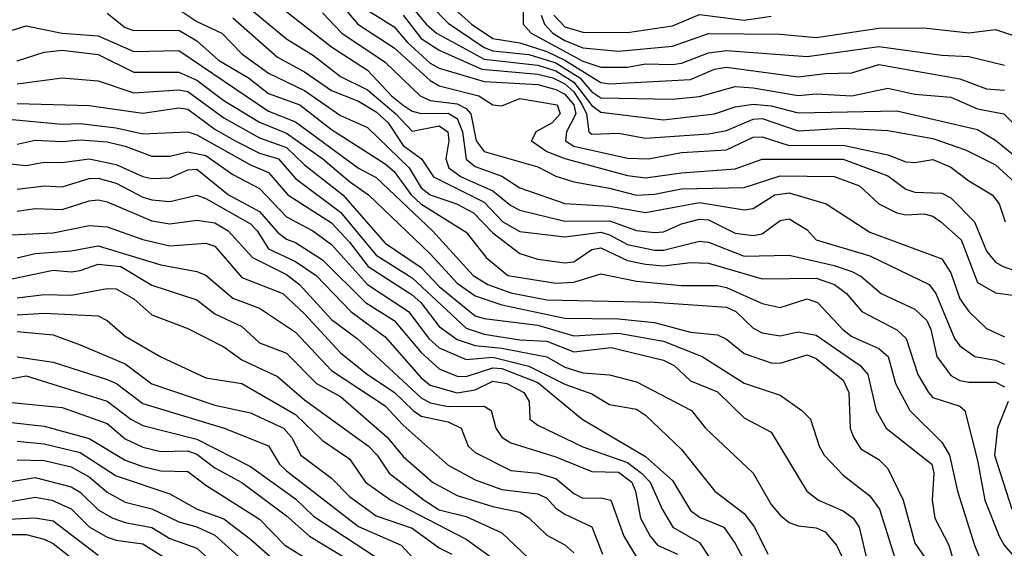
# Model space of a CAD drawing. Header units: metres. Extents: x -51132 to -49532, y -231222 to -229437.
# Tile 520 of 656: x -50480 to -50425, y -229792 to -229763. Entities that reach past the tile are written whole.
import ezdxf

# ---------------------------------------------------------------- set-up
doc = ezdxf.new("R2010")
doc.units = ezdxf.units.M
for name, color, linetype in [('CONTOUR_HALF', 8, 'Continuous'), ('CONTOUR_INDEX', 1, 'Continuous'), ('CONTOUR_INTER', 3, 'Continuous')]:
    doc.layers.add(name, color=color, linetype=linetype)

msp = doc.modelspace()

# ---------------------------------------------------------------- linework, layer by layer
at = {"layer": 'CONTOUR_HALF'}
for points, elevation in [([(-50467.875, -229761.259), (-50465.08, -229763.574), (-50463.58, -229764.513), (-50462.08, -229765.676), (-50460.58, -229766.414), (-50458.998, -229767.759), (-50458.08, -229768.716), (-50456.58, -229768.425), (-50456.088, -229768.759), (-50456.041, -229769.259), (-50456.212, -229770.259), (-50456.032, -229770.759), (-50455.344, -229771.259), (-50453.58, -229772.035), (-50452.58, -229772.862), (-50452.08, -229773.111), (-50449.58, -229773.72), (-50447.08, -229773.718), (-50445.58, -229774.256), (-50444.58, -229774.358), (-50444.08, -229774.329), (-50443.08, -229773.873), (-50442.08, -229773.618), (-50441.58, -229773.648), (-50440.08, -229774.396), (-50439.08, -229774.53), (-50438.58, -229774.427), (-50437.58, -229773.7), (-50437.08, -229773.594), (-50436.08, -229774.207), (-50435.58, -229774.761), (-50432.58, -229775.652), (-50429.286, -229777.259), (-50428.901, -229777.759), (-50427.871, -229780.259), (-50427.58, -229780.675), (-50426.738, -229781.259), (-50425.58, -229781.457), (-50425.08, -229781.688)], 49.5), ([(-50458.534, -229761.259), (-50457.299, -229762.759), (-50456.721, -229763.259), (-50454.08, -229764.705), (-50451.08, -229765.044), (-50450.08, -229765.358), (-50449.08, -229765.985), (-50448.08, -229767.294), (-50447.58, -229767.669), (-50444.08, -229768.091), (-50441.231, -229767.759), (-50440.08, -229767.367), (-50439.08, -229767.216), (-50438.08, -229767.308), (-50436.58, -229767.69), (-50431.08, -229767.588), (-50426.58, -229768.627), (-50425.58, -229769.228), (-50423.58, -229770.848)], 46.5), ([(-50456.58, -229761.124), (-50454.776, -229762.759), (-50453.58, -229763.561), (-50452.08, -229763.803), (-50450.58, -229764.289), (-50449.58, -229764.764), (-50447.58, -229766.011), (-50447.08, -229766.077), (-50442.58, -229765.847), (-50441.236, -229765.259), (-50440.58, -229765.16), (-50436.58, -229765.702), (-50435.08, -229765.501), (-50433.58, -229765.468), (-50432.08, -229765.012), (-50427.58, -229765.807), (-50426.08, -229766.356), (-50425.08, -229766.435)], 45.5), ([(-50471.08, -229761.949), (-50470.08, -229762.614), (-50468.694, -229763.259), (-50467.58, -229764.422), (-50466.08, -229765.491), (-50464.08, -229766.45), (-50462.08, -229767.85), (-50460.58, -229768.508), (-50458.243, -229770.759), (-50457.58, -229771.874), (-50457.08, -229772.257), (-50455.622, -229772.759), (-50454.673, -229773.259), (-50453.58, -229774.378), (-50452.08, -229775.52), (-50451.08, -229775.845), (-50449.58, -229776.052), (-50449.08, -229775.995), (-50448.08, -229775.298), (-50447.58, -229775.204), (-50446.08, -229775.915), (-50445.08, -229776.128), (-50444.08, -229776.219), (-50442.58, -229776.035), (-50441.58, -229776.058), (-50438.58, -229776.942), (-50435.58, -229776.901), (-50434.562, -229777.259), (-50433.892, -229777.759), (-50433.038, -229778.759), (-50431.08, -229779.773), (-50430.57, -229780.259), (-50429.919, -229782.259), (-50429.323, -229783.259), (-50429.08, -229783.542), (-50427.58, -229784.027), (-50427.29, -229784.259), (-50426.58, -229787.045), (-50426.175, -229789.259), (-50425.389, -229791.259), (-50425.098, -229791.759), (-50423.802, -229793.259)], 50.5), ([(-50463.08, -229762.133), (-50462, -229763.259), (-50459.58, -229764.886), (-50457.635, -229766.759), (-50457.08, -229767.005), (-50455.58, -229767.19), (-50455.08, -229767.463), (-50454.822, -229767.759), (-50454.513, -229769.259), (-50454.08, -229769.858), (-50451.08, -229770.713), (-50450.08, -229771.227), (-50449.08, -229771.547), (-50447.08, -229771.887), (-50445.58, -229772.288), (-50444.58, -229772.235), (-50443.08, -229771.936), (-50439.58, -229771.85), (-50437.58, -229771.212), (-50434.58, -229771.251), (-50433.159, -229771.759), (-50432.083, -229772.759), (-50431.08, -229773.258), (-50430.58, -229773.384), (-50429.58, -229773.321), (-50429.08, -229773.448), (-50428.634, -229773.759), (-50427.502, -229774.759), (-50426.58, -229777.143), (-50425.58, -229777.716), (-50424.08, -229777.917)], 48.5), ([(-50460.58, -229761.975), (-50459.08, -229762.915), (-50458.366, -229763.759), (-50457.08, -229764.942), (-50456.58, -229765.206), (-50454.08, -229765.947), (-50451.08, -229766.123), (-50450.08, -229766.391), (-50449.58, -229766.657), (-50449.075, -229767.259), (-50448.956, -229767.759), (-50449.487, -229768.759), (-50449.549, -229769.259), (-50449.08, -229769.558), (-50446.08, -229770.22), (-50444.922, -229770.259), (-50443.08, -229769.914), (-50440.58, -229769.761), (-50439.08, -229769.06), (-50438.58, -229769.032), (-50437.08, -229769.508), (-50434.08, -229769.502), (-50431.58, -229770.028), (-50430.58, -229770.419), (-50430.08, -229770.469), (-50429.08, -229770.288), (-50428.08, -229770.72), (-50427.08, -229771.487), (-50425.78, -229772.259), (-50425.381, -229772.759), (-50425.054, -229773.759)], 47.5), ([(-50450.901, -229762.259), (-50450.714, -229762.759), (-50450.237, -229763.259), (-50449.58, -229763.68), (-50448.58, -229764.074), (-50446.58, -229764.258), (-50443.58, -229763.991), (-50441.58, -229763.276), (-50437.58, -229763.322), (-50435.58, -229763.513), (-50432.08, -229762.979), (-50429.58, -229762.971), (-50427.08, -229763.254), (-50425.58, -229763.059), (-50424.58, -229763.394)], 44.5), ([(-50483.58, -229764.104), (-50479.58, -229762.847), (-50477.58, -229763.268), (-50475.58, -229763.413), (-50473.58, -229764.282), (-50471.08, -229764.237), (-50466.08, -229767.599), (-50464.58, -229768.2), (-50461.08, -229770.776), (-50460.08, -229771.305), (-50456.957, -229774.259), (-50454.688, -229776.759), (-50453.864, -229777.259), (-50452.58, -229777.719), (-50450.58, -229778.108), (-50444.58, -229778.242), (-50440.58, -229778.507), (-50440.055, -229778.759), (-50439.08, -229779.688), (-50438.58, -229779.946), (-50437.58, -229780.114), (-50436.58, -229779.892), (-50435.58, -229780.074), (-50433.121, -229781.759), (-50432.702, -229782.259), (-50432.232, -229784.259), (-50431.684, -229785.259), (-50429.133, -229787.259), (-50429.018, -229787.759), (-50429.112, -229789.259), (-50428.971, -229790.259), (-50428.176, -229791.759), (-50427.304, -229794.759)], 51.5), ([(-50480.08, -229766.092), (-50477.58, -229765.754), (-50475.58, -229765.917), (-50473.58, -229766.579), (-50471.08, -229766.417), (-50470.58, -229766.518), (-50468.58, -229767.984), (-50466.58, -229769.095), (-50465.08, -229769.621), (-50464.08, -229770.602), (-50461.95, -229772.259), (-50459.58, -229774.96), (-50457.58, -229776.305), (-50456.58, -229777.373), (-50454.58, -229778.997), (-50454.08, -229779.154), (-50451.08, -229779.526), (-50449.08, -229780.105), (-50446.58, -229779.959), (-50444.08, -229780.407), (-50441.927, -229781.259), (-50439.58, -229782.752), (-50437.58, -229783.415), (-50436.369, -229784.259), (-50435.891, -229784.759), (-50435.415, -229786.259), (-50435.133, -229786.759), (-50434.08, -229787.864), (-50432.58, -229789.01), (-50432.04, -229789.759), (-50431.095, -229792.759)], 52.5), ([(-50481.58, -229767.966), (-50477.58, -229768.332), (-50476.58, -229768.298), (-50474.58, -229768.536), (-50473.08, -229768.863), (-50470.58, -229768.762), (-50470.08, -229768.914), (-50467.08, -229770.589), (-50466.08, -229771.019), (-50465.009, -229772.259), (-50462.58, -229773.828), (-50461.58, -229774.894), (-50460.542, -229776.259), (-50458.08, -229777.83), (-50457.596, -229778.259), (-50456.58, -229779.59), (-50455.58, -229780.311), (-50454.58, -229780.656), (-50453.08, -229780.806), (-50450.58, -229781.287), (-50449.58, -229781.85), (-50448.58, -229782.18), (-50447.08, -229782.282), (-50445.58, -229782.67), (-50442.528, -229784.259), (-50441.74, -229785.259), (-50439.08, -229787.761), (-50438.08, -229789.507), (-50437.58, -229790.088), (-50437.08, -229790.494), (-50436.58, -229790.68), (-50435.58, -229790.797), (-50435.08, -229791.013), (-50434.438, -229791.759), (-50433.743, -229793.259)], 53.5), ([(-50481.08, -229770.491), (-50479.58, -229770.629), (-50478.58, -229770.437), (-50477.58, -229770.459), (-50476.08, -229770.254), (-50474.58, -229770.568), (-50473.08, -229771.241), (-50472.58, -229771.345), (-50471.58, -229771.313), (-50470.58, -229770.873), (-50470.08, -229770.83), (-50468.31, -229772.259), (-50466.58, -229773.184), (-50465.58, -229774.338), (-50465.08, -229774.724), (-50464.58, -229774.909), (-50463.08, -229775.888), (-50460.679, -229778.259), (-50459.08, -229779.251), (-50457.58, -229781.048), (-50456.58, -229781.946), (-50455.58, -229782.365), (-50455.08, -229782.381), (-50453.58, -229781.893), (-50453.08, -229781.926), (-50451.08, -229782.712), (-50448.612, -229784.759), (-50445.08, -229786.825), (-50443.58, -229788.167), (-50442.58, -229789.837), (-50442.08, -229790.2), (-50440.726, -229790.759), (-50440.08, -229791.674), (-50438.712, -229794.259)], 54.5), ([(-50480.08, -229773.167), (-50479.08, -229773.025), (-50477.58, -229773.076), (-50476.08, -229772.588), (-50475.58, -229772.544), (-50475.08, -229772.652), (-50472.58, -229773.718), (-50471.58, -229773.874), (-50470.08, -229773.677), (-50469.08, -229773.814), (-50468.327, -229774.259), (-50466.975, -229775.759), (-50465.08, -229776.7), (-50464.352, -229777.259), (-50462.58, -229779.197), (-50461.143, -229780.259), (-50457.58, -229783.561), (-50457.08, -229783.845), (-50456.08, -229784.041), (-50454.08, -229784.033), (-50453.682, -229784.259), (-50453.425, -229785.259), (-50453.088, -229785.759), (-50452.58, -229786.071), (-50450.08, -229786.853), (-50448.08, -229787.665), (-50446.58, -229787.708), (-50445.845, -229788.259), (-50445.635, -229788.759), (-50445.368, -229790.259), (-50444.827, -229791.259), (-50444.411, -229791.759), (-50443.308, -229792.259)], 55.5), ([(-50480.08, -229775.769), (-50479.08, -229775.525), (-50477.08, -229775.373), (-50475.58, -229775.098), (-50472.08, -229776.153), (-50470.08, -229776.533), (-50469.58, -229776.732), (-50468.08, -229778.022), (-50466.58, -229778.579), (-50464.58, -229779.911), (-50462.58, -229782.035), (-50459.58, -229784), (-50458.58, -229785.092), (-50456.08, -229787.304), (-50454.58, -229788.118), (-50453.08, -229788.661), (-50451.08, -229788.904), (-50450.58, -229789.152), (-50450.08, -229789.704), (-50449.58, -229790.032), (-50448.08, -229790.744), (-50447.47, -229792.259)], 56.5), ([(-50480.08, -229777.995), (-50478.58, -229777.812), (-50477.08, -229777.839), (-50475.08, -229777.477), (-50474.58, -229777.489), (-50473.58, -229778.05), (-50472.58, -229778.941), (-50470.58, -229779.704), (-50468.58, -229780.723), (-50467.58, -229781.455), (-50465.58, -229782.366), (-50464.08, -229783.678), (-50460.511, -229786.259), (-50460.024, -229786.759), (-50459.373, -229787.759), (-50457.419, -229789.259), (-50456.58, -229789.791), (-50455.08, -229790.176), (-50453.08, -229791.07), (-50451.58, -229792.497)], 57.5), ([(-50480.08, -229779.873), (-50478.08, -229780.056), (-50476.58, -229780.608), (-50474.08, -229781.664), (-50472.58, -229782.778), (-50469.08, -229783.979), (-50467.08, -229784.405), (-50465.253, -229785.259), (-50464.814, -229785.759), (-50464.276, -229786.759), (-50462.58, -229788.033), (-50461.58, -229789.058), (-50460.08, -229790.136), (-50458.08, -229790.816), (-50456.58, -229791.918), (-50455.877, -229792.259)], 58.5), ([(-50481.907, -229782.759), (-50479.58, -229782.344), (-50475.08, -229783.749), (-50473.753, -229784.759), (-50473.08, -229785.103), (-50470.08, -229785.868), (-50467.08, -229787.386), (-50464.58, -229789.189), (-50463.58, -229790.146), (-50459.58, -229792.757)], 59.5), ([(-50480.58, -229784.909), (-50478.58, -229785.131), (-50476.08, -229785.831), (-50474.08, -229787.031), (-50473.08, -229787.39), (-50472.08, -229787.62), (-50470.58, -229787.659), (-50469.58, -229788.427), (-50466.58, -229790.32), (-50465.168, -229791.759), (-50461.94, -229793.759)], 60.5), ([(-50480.08, -229787.017), (-50478.58, -229787.045), (-50477.08, -229787.411), (-50476.08, -229787.958), (-50475.08, -229788.807), (-50474.08, -229789.362), (-50472.58, -229789.74), (-50471.08, -229790.469), (-50470.08, -229790.736), (-50469.08, -229791.209), (-50466.786, -229793.259)], 61.5), ([(-50480.58, -229789.344), (-50479.08, -229789.084), (-50478.151, -229789.259), (-50477.08, -229789.747), (-50476.08, -229790.752), (-50475.08, -229791.313), (-50474.58, -229791.49), (-50473.08, -229791.696), (-50471.58, -229792.638)], 62.5), ([(-50481.08, -229791.172), (-50479.58, -229791.162), (-50478.58, -229791.425), (-50478.08, -229791.673), (-50476.08, -229793.251)], 63.5)]:
    msp.add_lwpolyline(points, dxfattribs=dict(at, elevation=elevation))
at = {"layer": 'CONTOUR_INDEX'}
for points, elevation in [([(-50451.899, -229761.759), (-50451.906, -229762.759), (-50451.45, -229763.259), (-50448.58, -229764.819), (-50447.58, -229765.164), (-50446.08, -229765.15), (-50445.08, -229764.978), (-50443.58, -229765.005), (-50443.08, -229764.934), (-50441.58, -229764.351), (-50440.58, -229764.222), (-50436.08, -229764.558), (-50432.08, -229764.005), (-50428.58, -229764.492), (-50427.08, -229764.555), (-50425.08, -229765.054)], 45), ([(-50468.08, -229762.416), (-50465.58, -229764.603), (-50464.08, -229765.419), (-50462.58, -229766.464), (-50461.08, -229767.052), (-50460.08, -229767.649), (-50459.414, -229768.259), (-50458.58, -229769.521), (-50457.564, -229770.259), (-50456.888, -229771.259), (-50454.08, -229772.679), (-50453.025, -229773.759), (-50452.08, -229774.298), (-50449.58, -229774.594), (-50447.58, -229774.347), (-50447.08, -229774.481), (-50446.08, -229775.022), (-50444.58, -229775.335), (-50444.08, -229775.336), (-50442.08, -229774.85), (-50441.58, -229774.894), (-50439.58, -229775.67), (-50437.08, -229775.625), (-50434.58, -229776.191), (-50433.58, -229776.536), (-50433.08, -229776.785), (-50431.959, -229777.759), (-50430.08, -229778.618), (-50429.417, -229779.259), (-50429.18, -229779.759), (-50428.862, -229781.259), (-50428.08, -229782.323), (-50427.58, -229782.604), (-50427.08, -229782.683), (-50425.58, -229782.699), (-50425.08, -229782.949)], 50), ([(-50480.08, -229771.949), (-50478.58, -229771.767), (-50477.58, -229771.824), (-50476.08, -229771.345), (-50475.58, -229771.338), (-50474.58, -229771.618), (-50473.08, -229772.4), (-50472.58, -229772.542), (-50471.58, -229772.633), (-50470.08, -229772.29), (-50469.58, -229772.461), (-50467.08, -229773.885), (-50466.71, -229774.259), (-50466.08, -229775.273), (-50464.58, -229775.967), (-50463.429, -229776.759), (-50461.507, -229778.759), (-50459.58, -229780.173), (-50457.58, -229782.458), (-50457.08, -229782.863), (-50455.58, -229783.278), (-50454.58, -229783.113), (-50453.58, -229782.634), (-50452.801, -229782.759), (-50451.87, -229783.259), (-50451.572, -229783.759), (-50451.53, -229784.759), (-50451.08, -229785.081), (-50448.58, -229786.289), (-50446.08, -229787.171), (-50445.298, -229787.759), (-50444.819, -229788.259), (-50444.162, -229789.759), (-50443.558, -229790.759), (-50442.08, -229791.611), (-50441.58, -229792.382)], 55), ([(-50480.58, -229783.808), (-50477.58, -229784.107), (-50475.08, -229784.988), (-50474.08, -229785.842), (-50473.08, -229786.304), (-50472.08, -229786.553), (-50470.58, -229786.517), (-50470.08, -229786.698), (-50469.08, -229787.458), (-50467.58, -229788.273), (-50465.08, -229790.129), (-50463.805, -229791.259), (-50461.08, -229792.919)], 60), ([(-50424.886, -229783.759), (-50425.483, -229785.259), (-50425.642, -229786.759), (-50424.682, -229789.759)], 50)]:
    msp.add_lwpolyline(points, dxfattribs=dict(at, elevation=elevation))
at = {"layer": 'CONTOUR_INTER'}
for points, elevation in [([(-50458.957, -229759.759), (-50456.08, -229762.707), (-50454.08, -229764.07), (-50453.58, -229764.25), (-50451.58, -229764.456), (-50450.08, -229764.924), (-50448.749, -229765.759), (-50448.08, -229766.536), (-50447.58, -229766.856), (-50443.58, -229766.942), (-50442.08, -229766.787), (-50440.08, -229766.24), (-50439.08, -229766.302), (-50436.58, -229766.743), (-50435.58, -229766.636), (-50433.58, -229766.748), (-50431.58, -229766.324), (-50430.08, -229766.653), (-50428.08, -229766.823), (-50426.58, -229767.47), (-50425.119, -229767.759), (-50424.614, -229768.259)], 46), ([(-50462.58, -229761.026), (-50461.114, -229762.759), (-50459.08, -229764.076), (-50457.08, -229765.908), (-50456.58, -229766.201), (-50454.376, -229766.759), (-50453.58, -229767.249), (-50453.08, -229767.311), (-50452.08, -229766.9), (-50450.012, -229767.259), (-50449.829, -229767.759), (-50450.287, -229768.259), (-50451.2, -229768.759), (-50451.439, -229769.259), (-50450.58, -229769.851), (-50449.58, -229770.238), (-50446.08, -229771.196), (-50445.08, -229771.325), (-50443.08, -229771.036), (-50440.08, -229770.819), (-50438.58, -229770.277), (-50434.08, -229770.278), (-50431.58, -229771.214), (-50430.58, -229771.949), (-50430.08, -229772.121), (-50428.58, -229772.161), (-50428.08, -229772.426), (-50426.756, -229773.759), (-50426.08, -229775.394), (-50425.58, -229776.014), (-50425.163, -229776.259), (-50424.58, -229776.464)], 48), ([(-50475.08, -229762.157), (-50474.08, -229762.944), (-50473.58, -229763.117), (-50471.08, -229763.097), (-50470.08, -229763.683), (-50468.863, -229764.759), (-50467.201, -229765.759), (-50466.08, -229766.621), (-50464.35, -229767.259), (-50462.58, -229768.632), (-50459.58, -229770.541), (-50459.08, -229770.965), (-50458.14, -229772.259), (-50457.609, -229772.759), (-50455.08, -229774.338), (-50453.964, -229775.759), (-50452.762, -229776.759), (-50450.08, -229777.18), (-50449.08, -229777.115), (-50447.58, -229776.655), (-50445.58, -229777.067), (-50443.08, -229777.317), (-50441.08, -229777.313), (-50440.58, -229777.42), (-50438.58, -229778.316), (-50437.58, -229778.535), (-50436.08, -229778.055), (-50435.496, -229778.259), (-50434.09, -229779.759), (-50433.58, -229780.143), (-50432.08, -229780.811), (-50431.565, -229781.259), (-50431.148, -229782.759), (-50430.354, -229784.259), (-50428.58, -229786.024), (-50428.15, -229786.759), (-50427.706, -229788.759), (-50426.755, -229791.759), (-50425.58, -229794.636)], 51), ([(-50465.481, -229761.759), (-50462.58, -229764.021), (-50460.58, -229765.328), (-50459.234, -229766.759), (-50458.58, -229767.276), (-50458.08, -229767.606), (-50457.58, -229767.736), (-50456.08, -229767.725), (-50455.58, -229768.022), (-50455.281, -229768.759), (-50455.08, -229770.272), (-50454.58, -229770.693), (-50453.08, -229771.228), (-50452.08, -229771.866), (-50449.58, -229772.737), (-50447.08, -229772.887), (-50445.08, -229773.253), (-50442.08, -229772.699), (-50439.58, -229773.103), (-50439.08, -229773.021), (-50437.885, -229772.259), (-50437.08, -229772.153), (-50435.02, -229772.759), (-50432.58, -229774.332), (-50428.58, -229775.824), (-50428.08, -229776.607), (-50427.58, -229778.047), (-50427.08, -229778.758), (-50426.08, -229779.702), (-50425.08, -229780.169)], 49), ([(-50458.588, -229762.259), (-50457.58, -229763.57), (-50456.58, -229764.202), (-50454.208, -229765.259), (-50451.08, -229765.548), (-50450.247, -229765.759), (-50449.58, -229766.09), (-50449.08, -229766.535), (-50448.608, -229767.259), (-50448.375, -229767.759), (-50448.248, -229768.759), (-50448.08, -229768.885), (-50446.58, -229768.832), (-50445.08, -229769.114), (-50441.58, -229768.873), (-50440.58, -229768.679), (-50439.08, -229768.05), (-50438.58, -229768.009), (-50436.58, -229768.708), (-50434.08, -229768.551), (-50431.58, -229768.674), (-50429.08, -229769.13), (-50427.258, -229769.759), (-50425.58, -229770.595), (-50424.08, -229771.962)], 47), ([(-50450.187, -229762.259), (-50449.58, -229762.908), (-50448.58, -229763.2), (-50446.08, -229763.225), (-50443.58, -229762.85), (-50442.08, -229762.232), (-50439.58, -229762.536), (-50438.08, -229762.313)], 44), ([(-50480.08, -229764.795), (-50478.58, -229764.328), (-50477.58, -229764.216), (-50475.58, -229764.451), (-50473.58, -229765.443), (-50471.08, -229765.428), (-50470.08, -229765.872), (-50468.58, -229767.017), (-50466.58, -229768.224), (-50465.08, -229768.83), (-50463.055, -229770.259), (-50461.58, -229771.53), (-50460.524, -229772.259), (-50457.08, -229775.548), (-50455.58, -229777.189), (-50454.58, -229777.876), (-50453.08, -229778.381), (-50449.58, -229779.123), (-50446.58, -229779.174), (-50444.58, -229779.368), (-50442.58, -229779.916), (-50441.08, -229780.063), (-50440.58, -229780.293), (-50439.58, -229781.093), (-50438.08, -229781.622), (-50437.58, -229781.633), (-50436.08, -229781.174), (-50435.58, -229781.382), (-50434.08, -229782.574), (-50433.748, -229783.259), (-50433.678, -229785.259), (-50433.499, -229785.759), (-50433.08, -229786.395), (-50432.08, -229787.003), (-50431.58, -229787.496), (-50430.721, -229789.259), (-50430.08, -229791.644), (-50428.953, -229793.259)], 52), ([(-50480.08, -229767.17), (-50476.08, -229767.288), (-50473.08, -229767.723), (-50471.08, -229767.424), (-50470.58, -229767.5), (-50469.08, -229768.616), (-50467.949, -229769.259), (-50466.58, -229769.946), (-50465.533, -229770.259), (-50464.58, -229771.355), (-50462.08, -229773.234), (-50460.08, -229775.615), (-50458.08, -229776.882), (-50455.08, -229779.693), (-50454.08, -229780.027), (-50452.08, -229780.338), (-50450.58, -229780.417), (-50449.08, -229780.997), (-50446.996, -229780.759), (-50444.08, -229781.458), (-50443.489, -229781.759), (-50442.58, -229782.607), (-50441.08, -229783.23), (-50439.58, -229784.667), (-50438.08, -229785.479), (-50436.087, -229788.759), (-50435.439, -229789.259), (-50434.08, -229789.848), (-50433.511, -229790.259), (-50433.182, -229790.759), (-50432.58, -229793.279)], 53), ([(-50480.08, -229769.438), (-50479.08, -229769.224), (-50477.58, -229769.299), (-50476.58, -229769.195), (-50475.08, -229769.316), (-50474.08, -229769.549), (-50472.58, -229770.108), (-50471.58, -229770.119), (-50470.58, -229769.876), (-50469.58, -229770.081), (-50468.08, -229771.122), (-50466.58, -229771.912), (-50465.08, -229773.485), (-50463.611, -229774.259), (-50462.58, -229775.032), (-50460.58, -229777.247), (-50458.294, -229778.759), (-50457.163, -229780.259), (-50456.58, -229780.784), (-50455.08, -229781.432), (-50453.58, -229781.296), (-50451.58, -229781.799), (-50449.58, -229782.795), (-50448.08, -229783.335), (-50447.08, -229783.933), (-50445.58, -229784.188), (-50445.08, -229784.528), (-50443.08, -229786.435), (-50441.212, -229788.759), (-50439.58, -229790.004), (-50439.003, -229790.759), (-50438.26, -229792.259)], 54), ([(-50481.58, -229774.541), (-50478.08, -229774.374), (-50476.08, -229773.976), (-50475.08, -229774.044), (-50473.08, -229774.758), (-50471.58, -229775.094), (-50469.58, -229774.945), (-50469.08, -229775.117), (-50467.58, -229776.866), (-50465.293, -229777.759), (-50464.08, -229778.883), (-50462.08, -229781.058), (-50460.576, -229782.259), (-50459.08, -229783.248), (-50458.022, -229784.259), (-50457.58, -229784.58), (-50456.08, -229784.901), (-50455.353, -229785.259), (-50454.967, -229786.259), (-50454.58, -229786.603), (-50452.58, -229787.599), (-50451.08, -229787.759), (-50450.08, -229788.046), (-50449.08, -229788.885), (-50448.58, -229789.146), (-50447.58, -229789.133), (-50447.021, -229789.259), (-50446.293, -229791.259), (-50445.58, -229792.426)], 56), ([(-50482.08, -229777.284), (-50478.08, -229776.452), (-50477.08, -229776.549), (-50476.58, -229776.469), (-50475.58, -229776.117), (-50474.309, -229776.259), (-50472.58, -229777.3), (-50470.08, -229778.104), (-50469.08, -229778.892), (-50467.58, -229779.584), (-50466.58, -229780.498), (-50465.08, -229781.084), (-50463.405, -229782.759), (-50462.08, -229783.492), (-50459.475, -229785.759), (-50458.58, -229786.833), (-50456.955, -229788.259), (-50455.58, -229788.993), (-50453.58, -229789.617), (-50452.08, -229789.933), (-50451.58, -229790.244), (-50450.58, -229791.198), (-50449.58, -229791.742), (-50449.08, -229792.195)], 57), ([(-50480.08, -229778.941), (-50478.58, -229778.855), (-50475.58, -229778.992), (-50475.08, -229779.256), (-50474.08, -229780.132), (-50472.08, -229781.277), (-50469.58, -229782.457), (-50467.58, -229782.773), (-50464.58, -229784.486), (-50463.08, -229785.937), (-50461.58, -229786.967), (-50460.681, -229788.259), (-50459.262, -229789.259), (-50455.08, -229791.426), (-50453.224, -229792.759)], 58), ([(-50480.08, -229781.277), (-50478.08, -229781.572), (-50475.08, -229782.538), (-50474.559, -229782.759), (-50473.08, -229783.881), (-50468.55, -229785.259), (-50466.08, -229786.227), (-50465.476, -229787.259), (-50465.08, -229787.624), (-50461.08, -229790.723), (-50458.699, -229791.759), (-50457.768, -229792.759)], 59), ([(-50480.08, -229785.978), (-50478.58, -229786.126), (-50476.58, -229786.599), (-50474.58, -229787.912), (-50471.58, -229788.907), (-50470.053, -229789.759), (-50468.58, -229790.303), (-50467.08, -229791.435), (-50465.08, -229793.189)], 61), ([(-50481.58, -229788.396), (-50479.08, -229788.005), (-50477.08, -229788.513), (-50476.58, -229788.821), (-50475.58, -229789.795), (-50474.758, -229790.259), (-50474.08, -229790.509), (-50472.58, -229790.772), (-50471.58, -229791.395), (-50470.08, -229791.928), (-50468.08, -229793.77)], 62), ([(-50480.58, -229790.323), (-50479.08, -229790.239), (-50478.08, -229790.407), (-50475.58, -229792.329)], 63)]:
    msp.add_lwpolyline(points, dxfattribs=dict(at, elevation=elevation))

doc.saveas('drawing.dxf')
